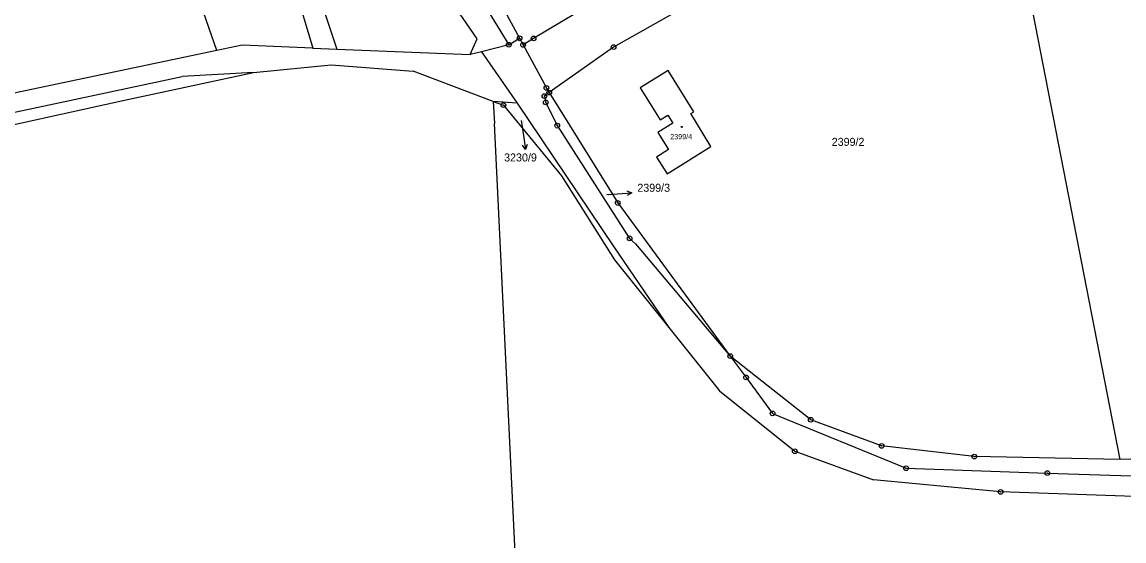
# Model space of a CAD drawing. Extents: x -736345 to -729997, y -1130177 to -1122501.
# Drawn here: x -733571 to -733336.9, y -1128781.9 to -1128671.7 of the extents above; entities that cross this region are included whole.
import ezdxf

# ---------------------------------------------------------------- set-up
doc = ezdxf.new("R2010")
doc.units = 0
for name, color, linetype in [('Vrstva 1', 7, 'Continuous'), ('Vrstva 16', 7, 'Continuous'), ('Vrstva 18', 7, 'Continuous'), ('Vrstva 19', 7, 'Continuous'), ('Vrstva 25', 7, 'Continuous')]:
    doc.layers.add(name, color=color, linetype=linetype)

msp = doc.modelspace()

# ---------------------------------------------------------------- linework, layer by layer
at = {"layer": 'Vrstva 1'}
for points in [[(-733537.88, -1128581.44), (-733509.25, -1128677.28)], [(-733529.64, -1128677.8), (-733559.74, -1128591.17)], [(-733337.74, -1128764.66), (-733362.78, -1128635.99)], [(-733474.29, -1128675.28), (-733497.5, -1128641.63)], [(-733400.74, -1128651.87), (-733445.33, -1128677.04)], [(-733479.53, -1128657.07), (-733467.6, -1128676.57)], [(-733472.05, -1128662.7), (-733465.3, -1128675.19)], [(-733444.84, -1128664.75), (-733462.33, -1128675.2)], [(-733506.68, -1128669.87), (-733504.15, -1128677.48)], [(-733475.83, -1128678.64), (-733474.29, -1128675.28)], [(-733467.6, -1128676.57), (-733465.3, -1128675.19)], [(-733465.3, -1128675.19), (-733464.55, -1128676.59)], [(-733462.33, -1128675.2), (-733464.55, -1128676.59)], [(-733529.64, -1128677.8), (-733591.98, -1128690.84)], [(-733524.26, -1128676.67), (-733529.64, -1128677.8)], [(-733509.25, -1128677.28), (-733524.26, -1128676.67)], [(-733509.25, -1128677.28), (-733504.15, -1128677.48)], [(-733504.15, -1128677.48), (-733475.83, -1128678.64)], [(-733467.6, -1128676.57), (-733473.4, -1128678.03)], [(-733464.55, -1128676.59), (-733459.6, -1128685.73)], [(-733445.33, -1128677.04), (-733459, -1128686.71)], [(-733473.4, -1128678.03), (-733475.83, -1128678.64)], [(-733473.4, -1128678.03), (-733465.84, -1128688.99)], [(-733549.21, -1128688.36), (-733521.84, -1128682.44)], [(-733521.84, -1128682.44), (-733537.01, -1128683.33)], [(-733521.84, -1128682.44), (-733505.35, -1128680.79)], [(-733505.35, -1128680.79), (-733487.92, -1128682.2)], [(-733470.9, -1128688.58), (-733487.92, -1128682.2)], [(-733433.73, -1128682.02), (-733439.67, -1128685.72)], [(-733428.31, -1128690.77), (-733433.73, -1128682.02)], [(-733587.3, -1128693.96), (-733537.01, -1128683.33)], [(-733459, -1128686.71), (-733460.04, -1128687.45)], [(-733459.6, -1128685.73), (-733459, -1128686.71)], [(-733459, -1128686.71), (-733444.46, -1128710.16)], [(-733439.67, -1128685.72), (-733435.44, -1128692.51)], [(-733616.48, -1128703.09), (-733549.21, -1128688.36)], [(-733470.9, -1128688.58), (-733468.75, -1128689.38)], [(-733470.9, -1128688.58), (-733470.67, -1128693.31)], [(-733465.84, -1128688.99), (-733470.9, -1128688.58)], [(-733468.75, -1128689.38), (-733456.38, -1128704.39)], [(-733465.84, -1128688.99), (-733445.26, -1128719.49)], [(-733460.04, -1128687.45), (-733459.73, -1128688.8)], [(-733459.73, -1128688.8), (-733457.31, -1128693.74)], [(-733435.44, -1128692.51), (-733433.82, -1128691.51)], [(-733433.82, -1128691.51), (-733432.78, -1128693.2)], [(-733428.95, -1128691.19), (-733428.31, -1128690.77)], [(-733424.65, -1128698.14), (-733428.95, -1128691.19)], [(-733453.39, -1129052.19), (-733470.67, -1128693.31)], [(-733457.31, -1128693.74), (-733441.93, -1128717.67)], [(-733432.78, -1128693.2), (-733435.91, -1128695.16)], [(-733435.91, -1128695.16), (-733433.64, -1128698.82)], [(-733433.64, -1128698.82), (-733436.19, -1128700.4)], [(-733433.98, -1128703.95), (-733424.65, -1128698.14)], [(-733436.19, -1128700.4), (-733433.98, -1128703.95)], [(-733456.38, -1128704.39), (-733445.11, -1128722.22)], [(-733444.46, -1128710.16), (-733420.54, -1128742.66)], [(-733441.93, -1128717.67), (-733440.65, -1128718.87)], [(-733445.26, -1128719.49), (-733433.58, -1128736.6)], [(-733440.65, -1128718.87), (-733420.54, -1128742.66)], [(-733445.11, -1128722.22), (-733433.58, -1128736.6)], [(-733433.58, -1128736.6), (-733422.81, -1128750.02)], [(-733420.54, -1128742.66), (-733417.19, -1128747.22)], [(-733403.43, -1128756.18), (-733420.54, -1128742.66)], [(-733417.19, -1128747.22), (-733411.56, -1128754.86)], [(-733422.81, -1128750.02), (-733406.83, -1128762.89)], [(-733411.56, -1128754.86), (-733383.19, -1128766.49)], [(-733388.39, -1128761.75), (-733403.43, -1128756.18)], [(-733368.7, -1128764.02), (-733388.39, -1128761.75)], [(-733406.83, -1128762.89), (-733390.08, -1128768.97)], [(-733337.74, -1128764.66), (-733368.7, -1128764.02)], [(-733331.16, -1128764.45), (-733337.74, -1128764.66)], [(-733383.19, -1128766.49), (-733353.19, -1128767.51)], [(-733363.1, -1128771.53), (-733390.08, -1128768.97)], [(-733353.19, -1128767.51), (-733292.96, -1128769.46)], [(-733310.39, -1128773.31), (-733363.1, -1128771.53)]]:
    msp.add_lwpolyline(points, dxfattribs=at)
at = {"layer": 'Vrstva 16'}
for points in [[(-733464.94, -1128692.64), (-733464.49, -1128695.8)], [(-733446.8, -1128708.39), (-733444.48, -1128708.21)]]:
    msp.add_lwpolyline(points, dxfattribs=at)
at = {"layer": 'Vrstva 25'}
for points in [[(-733464.49, -1128695.8), (-733464.073, -1128698.77)], [(-733463.717, -1128697.71), (-733464.073, -1128698.77), (-733464.706, -1128697.85)], [(-733444.48, -1128708.21), (-733441.489, -1128707.98)], [(-733442.525, -1128707.559), (-733441.489, -1128707.98), (-733442.448, -1128708.555)]]:
    msp.add_lwpolyline(points, dxfattribs=at)
for centre, radius in [((-733465.3, -1128675.19), 0.5), ((-733465.3, -1128675.19), 0.032), ((-733462.33, -1128675.2), 0.5), ((-733462.33, -1128675.2), 0.032), ((-733467.6, -1128676.57), 0.5), ((-733467.6, -1128676.57), 0.032), ((-733464.55, -1128676.59), 0.5), ((-733464.55, -1128676.59), 0.032), ((-733445.33, -1128677.04), 0.5), ((-733445.33, -1128677.04), 0.032), ((-733460.04, -1128687.45), 0.5), ((-733459.6, -1128685.73), 0.5), ((-733459.6, -1128685.73), 0.032), ((-733459, -1128686.71), 0.5), ((-733459, -1128686.71), 0.032), ((-733468.75, -1128689.38), 0.5), ((-733468.75, -1128689.38), 0.032), ((-733459.73, -1128688.8), 0.5), ((-733460.04, -1128687.45), 0.032), ((-733459.73, -1128688.8), 0.032), ((-733457.31, -1128693.74), 0.5), ((-733457.31, -1128693.74), 0.032), ((-733430.85, -1128694.019), 0.118), ((-733444.46, -1128710.16), 0.5), ((-733444.46, -1128710.16), 0.032), ((-733441.93, -1128717.67), 0.5), ((-733441.93, -1128717.67), 0.032), ((-733420.54, -1128742.66), 0.5), ((-733420.54, -1128742.66), 0.032), ((-733417.19, -1128747.22), 0.5), ((-733417.19, -1128747.22), 0.032), ((-733411.56, -1128754.86), 0.5), ((-733411.56, -1128754.86), 0.032), ((-733403.43, -1128756.18), 0.5), ((-733403.43, -1128756.18), 0.032), ((-733388.39, -1128761.75), 0.5), ((-733388.39, -1128761.75), 0.032), ((-733406.83, -1128762.89), 0.5), ((-733406.83, -1128762.89), 0.032), ((-733368.7, -1128764.02), 0.5), ((-733368.7, -1128764.02), 0.032), ((-733383.19, -1128766.49), 0.5), ((-733383.19, -1128766.49), 0.032), ((-733353.19, -1128767.51), 0.5), ((-733353.19, -1128767.51), 0.032), ((-733363.1, -1128771.53), 0.5), ((-733363.1, -1128771.53), 0.032)]:
    msp.add_circle(centre, radius, dxfattribs=at)

# ---------------------------------------------------------------- texts
at = {"layer": 'Vrstva 16'}
for s, p in [('3230/9', (-733468.59, -1128701.34)), ('2399/3', (-733440.29, -1128707.78))]:
    msp.add_text(s, height=1.7, dxfattribs=at).set_placement(p)
at = {"layer": 'Vrstva 18'}
for s, rotation, p in [('3230/9', 305.80243, (-733464.661, -1128692.685)), ('2399/3', 304.90242, (-733446.522, -1128708.439))]:
    msp.add_text(s, height=0.1, rotation=rotation, dxfattribs=at).set_placement(p)
msp.add_text('2399/2', height=1.7, dxfattribs=at).set_placement((-733398.99, -1128698.03))
at = {"layer": 'Vrstva 19'}
msp.add_text('2399/4', height=1.1, dxfattribs=at).set_placement((-733433.29, -1128696.62))

doc.saveas('drawing.dxf')
